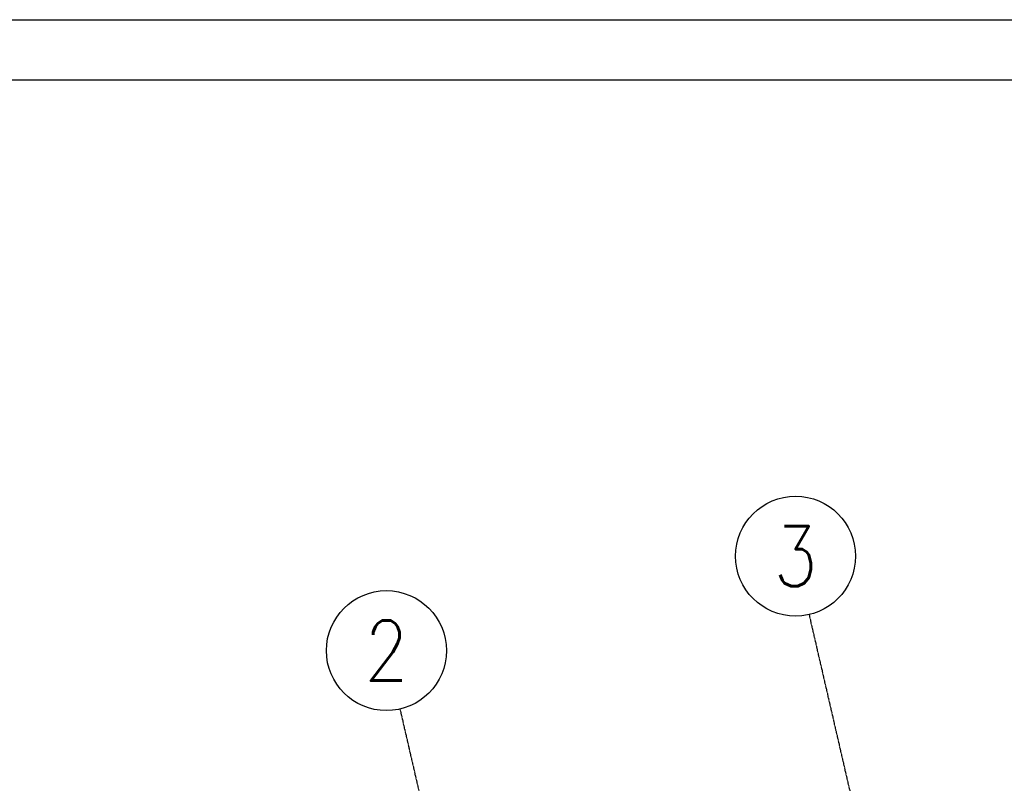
# Model space of a CAD drawing. Header units: millimetres. Extents: x 69081 to 158617, y -37521 to -9534.
# Tile 344 of 566: x 111316 to 111726, y -14072 to -13754. Entities that reach past the tile are written whole.
import ezdxf
from ezdxf.enums import TextEntityAlignment as Align

# ---------------------------------------------------------------- set-up
doc = ezdxf.new("R2010")
doc.units = ezdxf.units.MM
doc.linetypes.add('DO', pattern=[0.8, 0.6, -0.1, 0, -0.1])
for name, color, linetype in [('A-OSI', 8, 'DO'), ('BI_sym', 7, 'Continuous'), ('ramka', 1, 'Continuous')]:
    doc.layers.add(name, color=color, linetype=linetype)
doc.styles.add('ROMANS', font='romans.shx', dxfattribs={"height": 1})

# ---------------------------------------------------------------- blocks, each defined once
blk = doc.blocks.new('enr')
blk.add_circle((0, 0), 0.5)
at = {"style": 'ROMANS', "width": 0.85}
blk.add_attdef('NR', text='', height=0.5, dxfattribs=at).set_placement((0, 0), align=Align.MIDDLE_CENTER)
blk = doc.blocks.new('osie')
at = {"layer": 'A-OSI'}
for p, q in [((17560.16, -41339.7), (18200.3, -44112.43)), ((17389.65, -41379.07), (17986.94, -43966.21))]:
    blk.add_line(p, q, dxfattribs=at)
at = {"layer": 'BI_sym', "xscale": 50, "yscale": 50, "zscale": 50}
for p, values in [((17554.54, -41315.34), {'NR': '3'}), ((17384.02, -41354.71), {'NR': '2'})]:
    blk.add_blockref('enr', p, dxfattribs=at).add_auto_attribs(values)
blk = doc.blocks.new('*U2991')
for points in [[(0, 0), (0, 837), (900, 837), (900, 0)], [(30, 5), (30, 832), (895, 832), (895, 5)]]:
    blk.add_lwpolyline(points, close=True)

msp = doc.modelspace()

# ---------------------------------------------------------------- block references
at = {"layer": 'A-OSI', "color": 4}
msp.add_blockref('osie', (94084.5456, 27337.9801), dxfattribs=at)
at = {"layer": 'ramka', "ltscale": 0.01, "xscale": 5, "yscale": 5, "zscale": 5}
msp.add_blockref('*U2991', (110571.8456, -17938.7373), dxfattribs=at)

doc.saveas('drawing.dxf')
